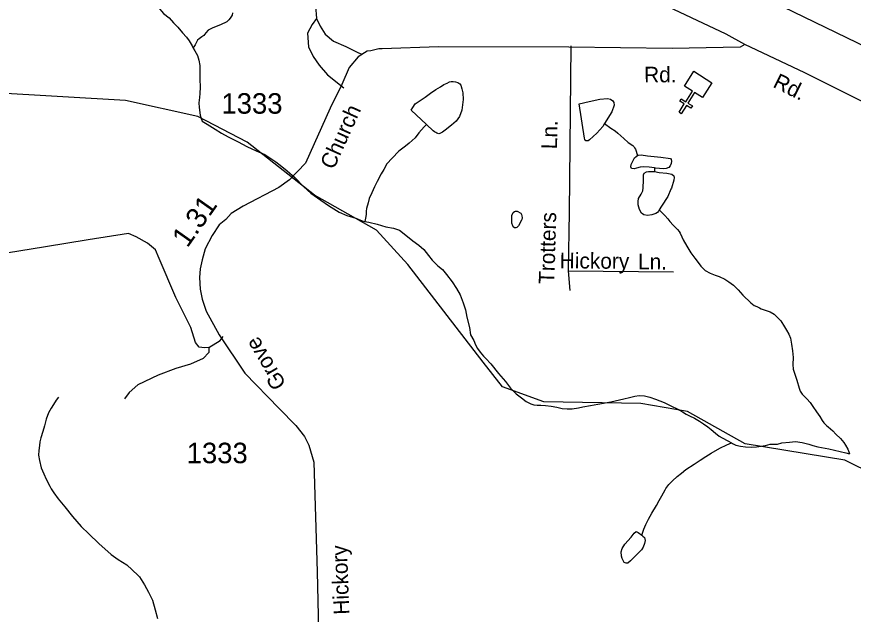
# Model space of a CAD drawing. Extents: x 2082433 to 2279600, y 546599 to 755198.
# Drawn here: x 2146074 to 2151168, y 631952 to 635593 of the extents above; entities that cross this region are included whole.
import ezdxf

# ---------------------------------------------------------------- set-up
doc = ezdxf.new("R2010")
doc.units = 0
for name, color, linetype in [('Exist Boundary Political Fire Districts', 7, 'Continuous'), ('Exist Cultural Church CELL', 7, 'Continuous'), ('Exist Hydrographic Creek Single Shore', 7, 'Continuous'), ('Exist Hydrographic Misc Water Feature', 7, 'Continuous'), ('Exist Road Non-System Type 51', 7, 'Continuous'), ('Exist Road Non-System Type 51 Label', 7, 'Continuous'), ('Exist Road Secondary Type 51 Attributed', 7, 'Continuous'), ('Exist Road Secondary Type 51 Label', 7, 'Continuous'), ('Exist Road Secondary Type 51 Number Label', 7, 'Continuous')]:
    doc.layers.add(name, color=color, linetype=linetype)

msp = doc.modelspace()

# ---------------------------------------------------------------- linework, layer by layer
at = {"layer": 'Exist Boundary Political Fire Districts'}
msp.add_lwpolyline([(2152256, 634907.7), (2152199.6, 634933.1), (2152108.6, 634977), (2152016.1, 635021.2), (2151940.2, 635057.1), (2151321.2, 635370.7), (2150676.1, 635684), (2150596.7, 635722.7), (2150381.2, 635828.1), (2150211.2, 635910.6), (2150032.4, 636002.9), (2149852.8, 636090.6), (2149603.8, 636215), (2149351, 636336.1), (2149227.6, 636396.8), (2149135.9, 636441.9), (2148915.7, 636549.1), (2148762.7, 636625.8)], dxfattribs=at)
at = {"layer": 'Exist Cultural Church CELL'}
msp.add_lwpolyline([(2150249.7, 635101.1), (2150201.4, 635131.4), (2150160.9, 635066.9), (2150187.9, 635049.9), (2150179.4, 635036.4), (2150152.4, 635053.4), (2150120.3, 635002.5), (2150106.8, 635011.1), (2150138.8, 635062), (2150111.7, 635079), (2150120.2, 635092.5), (2150147.3, 635075.5), (2150187.9, 635139.9), (2150139.1, 635170.7), (2150195.9, 635260.8), (2150306.4, 635191.2)], close=True, dxfattribs=at)
at = {"layer": 'Exist Hydrographic Creek Single Shore'}
for points in [[(2148914.3, 633487.9), (2148455.4, 634084.4), (2148263.5, 634291.7), (2147887.4, 634506), (2147477.3, 634829.2), (2147176.3, 634986.2), (2146735.4, 635083.8), (2145935.3, 635129.5), (2145626.3, 635253.9), (2145115.3, 635828.5), (2144848.3, 636083.2), (2144505.3, 636323.1), (2144145.4, 636671.6), (2143827.4, 637088.1)], [(2153254.5, 630555.7), (2153179.5, 630596.5), (2152960.5, 630853.5), (2152784.5, 631175.4), (2152666.4, 631292.5), (2152457.5, 631414.9), (2152215.5, 631639.6), (2151971.5, 632054.6), (2151493.5, 632651.5), (2151300.6, 632799.7), (2151116.4, 632892.1), (2150508.4, 632989.7), (2150157.4, 633187.1), (2149873.4, 633235.5), (2149282.4, 633247.5), (2149031.4, 633337.9), (2148914.3, 633487.9)]]:
    msp.add_lwpolyline(points, dxfattribs=at)
at = {"layer": 'Exist Hydrographic Misc Water Feature'}
for points in [[(2146756.1, 635827.7), (2146777.6, 635809.8), (2146805.9, 635788.1), (2146834.2, 635758.3), (2146872.6, 635720.5), (2146904.3, 635690.5), (2146932.4, 635654.6), (2146968.3, 635612.7), (2147001.1, 635587.1), (2147028.8, 635556.9), (2147055.3, 635529), (2147083.1, 635495.2), (2147107.3, 635469.6), (2147123.3, 635445.7), (2147141.4, 635415.8), (2147147.5, 635401.5)], [(2147388.5, 635616.4), (2147384.6, 635602.5), (2147374.3, 635584.6), (2147364.7, 635574.7), (2147352.8, 635562.7), (2147314.8, 635544.5), (2147289, 635534.2), (2147263, 635523.9), (2147247.4, 635516.2), (2147239.4, 635512.1), (2147225.2, 635496), (2147213.1, 635479.9), (2147201.3, 635470), (2147185.3, 635457.8), (2147175.4, 635449.6), (2147167.4, 635437.8), (2147159.2, 635421.6), (2147151.8, 635409.8), (2147147.5, 635401.5)], [(2147147.5, 635401.5), (2147157.6, 635385.8), (2147173.8, 635357.8), (2147182, 635327.7), (2147188.1, 635296), (2147188.1, 635249.8), (2147188.5, 635211.9), (2147190.8, 635163.7), (2147188.7, 635126), (2147186.7, 635101.9), (2147182.8, 635068), (2147185.1, 635040.1), (2147187.3, 635026), (2147188.9, 635007.9), (2147191.4, 634994.2), (2147195.3, 634980.2), (2147203.3, 634956.2)], [(2148568.9, 634935.9), (2148476.5, 635023.6), (2148484.7, 635039.5), (2148500.7, 635061.8), (2148560.3, 635103.9), (2148594.2, 635128), (2148626.4, 635150.3), (2148654, 635166.3), (2148673.9, 635180.4), (2148693.8, 635188.3), (2148709.8, 635196.5), (2148719.9, 635198.6), (2148731.8, 635198.4), (2148745.9, 635196.7), (2148759.6, 635192.6), (2148771.9, 635184.6), (2148777.9, 635176.8), (2148784, 635154.8), (2148790.2, 635128.7), (2148792.7, 635089), (2148788.6, 635056.8), (2148784.9, 635024.9), (2148768.9, 634984.7), (2148749, 634957), (2148721.1, 634932.8), (2148683.2, 634902.4), (2148667.2, 634890.2), (2148657.3, 634886.4), (2148649.3, 634882.4), (2148643.4, 634880.4), (2148631.3, 634884.3), (2148625.3, 634888.4), (2148617.3, 634892.1), (2148608.9, 634898.2), (2148568.9, 634935.9)], [(2149651.8, 634942.9), (2149642, 634924.9), (2149606.1, 634882.9), (2149562.4, 634842.4), (2149552.6, 634836.6), (2149538.4, 634836.3), (2149532.7, 634844.5), (2149530.6, 634852.5), (2149499.3, 635062.1), (2149558.9, 635076.5), (2149625.2, 635090.9), (2149670.9, 635094.9), (2149689.4, 635091.3), (2149702.9, 635081.2), (2149709.4, 635071.2), (2149710.9, 635055.2), (2149697.1, 635013.4), (2149651.8, 634942.9)], [(2147203.3, 634956.2), (2147233.4, 634938.3), (2147281.6, 634908.3), (2147319.8, 634884.7), (2147361.6, 634860.9), (2147421.7, 634831.2), (2147474.2, 634803.4), (2147532.4, 634775.5), (2147584.1, 634753.9), (2147626.1, 634726), (2147652.4, 634709.9), (2147678.4, 634688.1), (2147720.4, 634654.6), (2147766.6, 634612.7), (2147821.1, 634556.6), (2147865.4, 634519.1), (2147925.3, 634475.2), (2147971.4, 634443.4), (2148037.5, 634401.8), (2148083.6, 634382.3), (2148137.9, 634366.3), (2148177.7, 634350.6), (2148194.1, 634346.5)], [(2148568.9, 634935.9), (2148555.2, 634921.7), (2148521.6, 634885.8), (2148499.4, 634855.6), (2148481.6, 634839.6), (2148463.6, 634823.7), (2148441.4, 634805.5), (2148400, 634773.3), (2148360.2, 634731), (2148328.2, 634696.9), (2148308.5, 634663), (2148292.3, 634635), (2148268.5, 634588.7), (2148253, 634556.6), (2148235.1, 634520.8), (2148219.1, 634484.7), (2148213.2, 634458.8), (2148203.3, 634424.6), (2148201.5, 634408.6), (2148201.5, 634388.8), (2148197.4, 634366.7), (2148195.3, 634356.5), (2148194.1, 634346.5)], [(2149651.8, 634942.9), (2149692, 634915.3), (2149718.3, 634897.5), (2149734.3, 634883.4), (2149770.1, 634852), (2149796.4, 634827.7), (2149824.5, 634808.1), (2149830.8, 634802.2), (2149834.9, 634793.9), (2149840.9, 634786.1), (2149852.8, 634748.2)], [(2149957.6, 634672.7), (2149925, 634676.5), (2149893, 634678.4), (2149869.4, 634676.4), (2149847.4, 634670.3), (2149833.1, 634666), (2149817.3, 634668), (2149813.4, 634677.9), (2149814.8, 634691.9), (2149834.7, 634734.3), (2149845, 634742.1), (2149852.8, 634748.2)], [(2149852.8, 634748.2), (2149860.8, 634750.3), (2149876.8, 634752.3), (2149914.9, 634746.5), (2149995.1, 634736.9), (2150055, 634729.4), (2150059.1, 634723.5), (2150060.9, 634713.5), (2150058.9, 634699.6), (2150053.1, 634685.5), (2150045.1, 634675.4), (2150029.1, 634669.2), (2150011.5, 634667.1), (2149963.3, 634671.1), (2149957.6, 634672.7)], [(2149957.6, 634672.7), (2149957.6, 634664.6), (2149957.4, 634650.9)], [(2149986.7, 634416.9), (2149982.4, 634409.1), (2149975.2, 634400.8), (2149964.7, 634395.1), (2149941, 634386.9), (2149914.7, 634382.8), (2149892.8, 634386.5), (2149878.8, 634396.3), (2149866.7, 634418.4), (2149858.5, 634446.4), (2149858.1, 634466.4), (2149860.2, 634486.3), (2149875.9, 634512.3), (2149886.2, 634532.7), (2149887.8, 634550.7), (2149889.7, 634596.7), (2149889.9, 634618.5), (2149889.7, 634630.3), (2149893.6, 634640.7), (2149909.4, 634648.5), (2149921.5, 634650.7), (2149951.4, 634651), (2149957.4, 634650.9)], [(2149957.4, 634650.9), (2149985.7, 634645), (2150031.4, 634639.3), (2150063.2, 634633.3), (2150075.7, 634623.7), (2150077.7, 634613.6), (2150075.5, 634597.3), (2150059.9, 634549.4), (2150057.6, 634541.6), (2150037.9, 634497.2), (2150000.6, 634439.1), (2149986.7, 634416.9)], [(2149986.7, 634416.9), (2150002.9, 634401.1), (2150020.7, 634381.3), (2150039.2, 634361.5), (2150050.9, 634345.5), (2150071, 634323.4), (2150097.4, 634297.6), (2150107.5, 634283.9), (2150113.4, 634273.7), (2150123.7, 634251.8), (2150131.9, 634233.9), (2150154, 634196.1), (2150178, 634154.4), (2150202.4, 634122.3), (2150222.5, 634096.6), (2150238.9, 634072.6), (2150254.9, 634056.8), (2150266.4, 634046.9), (2150296.9, 634030.9), (2150326.9, 634019.1), (2150350.6, 634009.4), (2150384.9, 633993.3), (2150410.9, 633977.6), (2150437.4, 633957.8), (2150467.3, 633928.2), (2150495.4, 633896.3), (2150543.6, 633850.5), (2150563.9, 633834.4), (2150579.9, 633826.7), (2150596.1, 633818.6), (2150606.1, 633812.7), (2150661.9, 633795.3), (2150685.9, 633781.1), (2150696.2, 633771), (2150726.1, 633739.4), (2150748.7, 633703.5), (2150760.5, 633683.8), (2150774.9, 633659.8), (2150784.9, 633633.9), (2150790.9, 633597.7), (2150797, 633557.9), (2150801.6, 633515.8), (2150799.5, 633473.9), (2150802.2, 633446), (2150808.1, 633428), (2150816.1, 633402.1), (2150824.1, 633378.2), (2150838.5, 633330.2), (2150844.4, 633312.2), (2150856.9, 633292.5), (2150885, 633264.3), (2150904.7, 633242.7), (2150921.1, 633218.7), (2150943, 633184.9), (2150963.1, 633157.2), (2150977.9, 633133.1), (2150987.7, 633119), (2151003.9, 633103.2), (2151015.4, 633093.3), (2151043.7, 633069.5), (2151062.2, 633049.4), (2151090.1, 633023.6), (2151110, 632997.9), (2151120.6, 632982.1), (2151134.4, 632958.1), (2151140.7, 632942.2), (2151144.6, 632930.2)], [(2149147.4, 634354.4), (2149129.6, 634318.2), (2149119.9, 634308.3), (2149113.6, 634306.4), (2149105.6, 634306.4), (2149097.6, 634312.1), (2149093.7, 634320), (2149089.2, 634336.1), (2149089.2, 634381.9), (2149097.4, 634400.1), (2149105.2, 634406.2), (2149110.9, 634408.2), (2149121.2, 634408.3), (2149143.1, 634396.4), (2149147.2, 634388.5), (2149148.8, 634380.5), (2149151.1, 634368.5), (2149149.5, 634358.6), (2149147.4, 634354.4)], [(2148194.1, 634346.5), (2148217.7, 634340.5), (2148268.1, 634328.8), (2148322.1, 634313), (2148367.8, 634305.2), (2148403.7, 634293.3), (2148443.9, 634261.7), (2148486.3, 634227.7), (2148522.4, 634201.9), (2148552.1, 634174.3), (2148580.6, 634138.4), (2148604.4, 634110.4), (2148638.9, 634074.5), (2148667.2, 634052.7), (2148691, 634022.7), (2148725, 633977.1), (2148751.4, 633936.9), (2148773.8, 633899.1), (2148791.8, 633849.4), (2148805.6, 633807.5), (2148814.2, 633761.6), (2148830.6, 633699.5), (2148836.3, 633655.6), (2148856.8, 633619.7), (2148866.9, 633593.8), (2148879, 633571.7), (2148894.8, 633549.8), (2148915.3, 633524)], [(2148915.3, 633524), (2148931.1, 633509.9), (2148961.6, 633478.1), (2149007.8, 633418.8), (2149050.6, 633369.7), (2149081, 633330.3), (2149115.2, 633296.3), (2149147.6, 633270.7), (2149175.5, 633249.1), (2149203.8, 633235.1), (2149223.5, 633229.2), (2149243.8, 633225.4), (2149265.9, 633225.3), (2149293.6, 633223.5), (2149327.8, 633220), (2149361.7, 633214), (2149395.7, 633206.1), (2149425.7, 633204.4), (2149455.8, 633204.3), (2149493.7, 633210.7), (2149521.6, 633217), (2149567.1, 633225.1), (2149611.6, 633231.4), (2149691.4, 633245.7), (2149771.4, 633264.4), (2149805, 633272.3), (2149837.4, 633280.4), (2149863, 633284.6), (2149896.9, 633283.2), (2149929.1, 633275), (2149963.3, 633263.4), (2150017, 633241.8), (2150061.5, 633219.7), (2150095.4, 633204.1), (2150127.8, 633186.2), (2150149.7, 633172.3), (2150171.4, 633160.5), (2150201.4, 633146.6), (2150231.9, 633128.7), (2150255.7, 633112.9), (2150282.2, 633095.1), (2150302, 633077.1), (2150328.1, 633055.3), (2150350.2, 633037.8), (2150368.7, 633027.7), (2150404.4, 633009.7), (2150426.3, 632995.8)], [(2146329, 633274.8), (2146313.2, 633256.9), (2146297, 633230.6), (2146283.4, 633208.7), (2146267.4, 633178.6), (2146251.9, 633140.4), (2146241.8, 633100.6), (2146231.8, 633066.4), (2146220.1, 633026.4), (2146214.3, 633002.5), (2146212.3, 632980.6), (2146208.2, 632950.4), (2146206.5, 632920.6), (2146212.7, 632888.4), (2146222.9, 632844.7), (2146238.9, 632808.6), (2146253.3, 632774.4), (2146275.6, 632732.9), (2146283.6, 632716.7), (2146299.6, 632692.8), (2146325.7, 632655.2), (2146366.1, 632607.3), (2146413.9, 632547.3), (2146466.3, 632487.5), (2146512.9, 632441.9), (2146574.6, 632382.3), (2146649.2, 632316.6), (2146691.1, 632286.8), (2146743.6, 632252.9), (2146811.4, 632191.2), (2146821.9, 632179.4), (2146851.6, 632131.5), (2146875.8, 632087.7), (2146899.8, 632037.9), (2146916.6, 631979.8), (2146930.6, 631925.8)], [(2149879.8, 632433.2), (2149881.9, 632441), (2149891.7, 632471.2), (2149905.3, 632499.1), (2149921.3, 632531.6), (2149941.4, 632567.5), (2149968.8, 632615.7), (2149986.7, 632645.8), (2150002.5, 632673.8), (2150021.9, 632709.8), (2150025.8, 632717.7), (2150044.3, 632743.8), (2150067.9, 632766.1), (2150095.6, 632792.4), (2150121.6, 632812.4), (2150147.2, 632834.5), (2150199.5, 632866.7), (2150235.4, 632890.9), (2150269.2, 632913.4), (2150302.9, 632933.4), (2150354.5, 632963.7), (2150398.6, 632983.8), (2150426.3, 632995.8)], [(2150426.3, 632995.8), (2150432.9, 632992), (2150452.4, 632982.1), (2150480.9, 632976.3), (2150510.8, 632972.5), (2150546.7, 632970.8), (2150578.9, 632972.8), (2150632.6, 632981.3), (2150660.7, 632989.2), (2150682.4, 632989.6), (2150706.6, 632989.6), (2150732.2, 632995.8), (2150778.4, 633001.8), (2150816.1, 633004.2), (2150856.3, 632998.5), (2150896.5, 632988.8), (2150920.5, 632980.7), (2150952.5, 632973.1), (2151018.3, 632959.5), (2151122.7, 632936), (2151144.6, 632930.2)], [(2149879.8, 632433.2), (2149885.6, 632427.1), (2149895.8, 632419.1), (2149899.9, 632401.4), (2149896.2, 632383.3), (2149888.3, 632361.4), (2149878.4, 632345), (2149862.4, 632329.2), (2149850.3, 632316.9), (2149810.3, 632276.7), (2149795, 632262.8), (2149785.1, 632262.6), (2149772.8, 632268.5), (2149760.7, 632292.7), (2149756.8, 632306.7), (2149754.1, 632332.6), (2149760.1, 632352.4), (2149775.9, 632378.8), (2149816.1, 632422.6), (2149834.1, 632446.7), (2149845.6, 632457.1), (2149857.7, 632451.2), (2149879.8, 632433.2)]]:
    msp.add_lwpolyline(points, dxfattribs=at)
at = {"layer": 'Exist Road Non-System Type 51'}
for q in [(2149442.5, 633925.2), (2150073.9, 634039)]:
    msp.add_line((2149431.2, 634044.7), q, dxfattribs=at)
for points in [[(2148106.9, 636605.1), (2148067.4, 636403.9), (2148010.5, 636210.5), (2147939.4, 636045.5), (2147902.5, 635960.2), (2147893.9, 635917.5), (2147896.8, 635815.1), (2147892.5, 635660.1), (2147898.2, 635583.3)], [(2147898.2, 635583.3), (2147872.6, 635546.4), (2147844.1, 635492.3), (2147849.8, 635409.8), (2147878.3, 635350.1), (2147915.3, 635298.9), (2147966.4, 635239.2), (2148066, 635159.6)], [(2147898.2, 635583.3), (2147920.9, 635535), (2147952.2, 635486.6), (2148003.4, 635444), (2148077.4, 635412.7), (2148154.2, 635372.9), (2148176.9, 635364.3)], [(2149448.2, 635415.5), (2149438.3, 634401.6), (2149431.2, 634044.7)], [(2147242.7, 633576.7), (2147216.8, 633575.3), (2147185.2, 633579.6), (2147162.3, 633608.3), (2147133.5, 633698.8), (2147041.6, 633882.6), (2146940.4, 634120.4), (2146918.8, 634173.5), (2146870, 634213.7), (2146801, 634251.1), (2146755.1, 634272.6), (2146509.1, 634234.4), (2146248.7, 634191.9), (2145934.5, 634140.9), (2145655.6, 634115.3), (2145582.3, 634129.7)], [(2147242.7, 633576.7), (2147311.6, 633621.2), (2147330.3, 633644.2)], [(2147242.7, 633576.7), (2147244.1, 633548), (2147209.7, 633510.6), (2147132.1, 633476.2), (2147041.6, 633448.9), (2146933.9, 633410.1), (2146811.8, 633351.2), (2146758.7, 633303.8), (2146730.7, 633264.3)]]:
    msp.add_lwpolyline(points, dxfattribs=at)
at = {"layer": 'Exist Road Secondary Type 51 Attributed'}
for points in [[(2150506.8, 635423.7), (2150393.9, 635487.6), (2150182.3, 635586.7), (2149765.1, 635786.1), (2149134.9, 636107.7), (2148765.7, 636279.2), (2148106.9, 636605.1), (2147974.8, 636661.2), (2146686, 637206.3), (2146310.3, 637359.4), (2146004.1, 637484.4), (2145813, 637568.7), (2145539.1, 637686.7), (2145436.6, 637742.9), (2145350.9, 637786.4), (2145289.8, 637831.3), (2145177.4, 637922.7), (2145053.8, 638046.3), (2144744.8, 638394.6), (2144605.7, 638518.2), (2144452.6, 638632)], [(2150506.8, 635423.7), (2150479.2, 635408.4), (2150064, 635399.9), (2149436.4, 635406.9), (2148641, 635409.3), (2148299.5, 635397.3), (2148279.2, 635398), (2148229.5, 635385.7), (2148207, 635382.7), (2148152.3, 635349.9), (2148098.8, 635283.2), (2148052.8, 635180.4), (2147982.9, 635036.1), (2147831.3, 634700.2), (2147734.7, 634598.8), (2147669.1, 634552.8), (2147451.7, 634438.6), (2147380.4, 634394.3), (2147346.4, 634357.5), (2147306.1, 634324.3), (2147263.4, 634260.9), (2147221.9, 634178.9), (2147203.3, 634112.2), (2147191.3, 634056.5), (2147185.8, 634005.1), (2147190.2, 633932.9), (2147203.3, 633871.7), (2147227.3, 633799.5), (2147306.1, 633655.2), (2147463.5, 633421.2), (2147671.3, 633206.9), (2147774, 633101.9), (2147826.5, 633036.3), (2147852.8, 632981.7), (2147883.4, 632878.9), (2147903.1, 632209.7), (2147916.2, 631676.2)], [(2156584.8, 632629.8), (2156236.6, 632829.4), (2156083.3, 632905.1), (2155442.8, 633235.2), (2155183.6, 633356.3), (2155027, 633413.6), (2154430, 633663.7), (2154048.7, 633826.6), (2153182, 634196), (2153014.8, 634263.5), (2152490.9, 634479.8), (2152209.9, 634602), (2151546.9, 634915.2), (2150872.5, 635251.1), (2150506.8, 635423.7)]]:
    msp.add_lwpolyline(points, dxfattribs=at)

# ---------------------------------------------------------------- texts
at = {"layer": 'Exist Hydrographic Creek Single Shore'}
msp.add_text('1.31', height=125, rotation=54.7868, dxfattribs=at).set_placement((2147112.7, 634180.6))
at = {"layer": 'Exist Road Non-System Type 51 Label'}
for s, rotation, p in [('Ln.', 88.7967, (2149363.4, 634785.4)), ('Trotters', 88.4166, (2149347.1, 633964)), ('Hickory', 359.4721, (2149379.8, 634060.5)), ('Ln.', 359.4721, (2149856.6, 634054.3))]:
    msp.add_text(s, height=95, rotation=rotation, dxfattribs=at).set_placement(p)
at = {"layer": 'Exist Road Secondary Type 51 Label'}
for s, rotation, p in [('Rd.', 0.3266, (2149894.2, 635193)), ('Rd.', 333.6726, (2150672.3, 635167.2)), ('Church', 65.6368, (2148003.7, 634656.8)), ('Grove', 120.3859, (2147717.4, 633354.5)), ('Hickory', 92.0707, (2148099.4, 631951.1))]:
    msp.add_text(s, height=95, rotation=rotation, dxfattribs=at).set_placement(p)
at = {"layer": 'Exist Road Secondary Type 51 Number Label'}
for p in [(2147320.3, 635002.5), (2147108.4, 632872.5)]:
    msp.add_text('1333', height=125, dxfattribs=at).set_placement(p)

doc.saveas('drawing.dxf')
